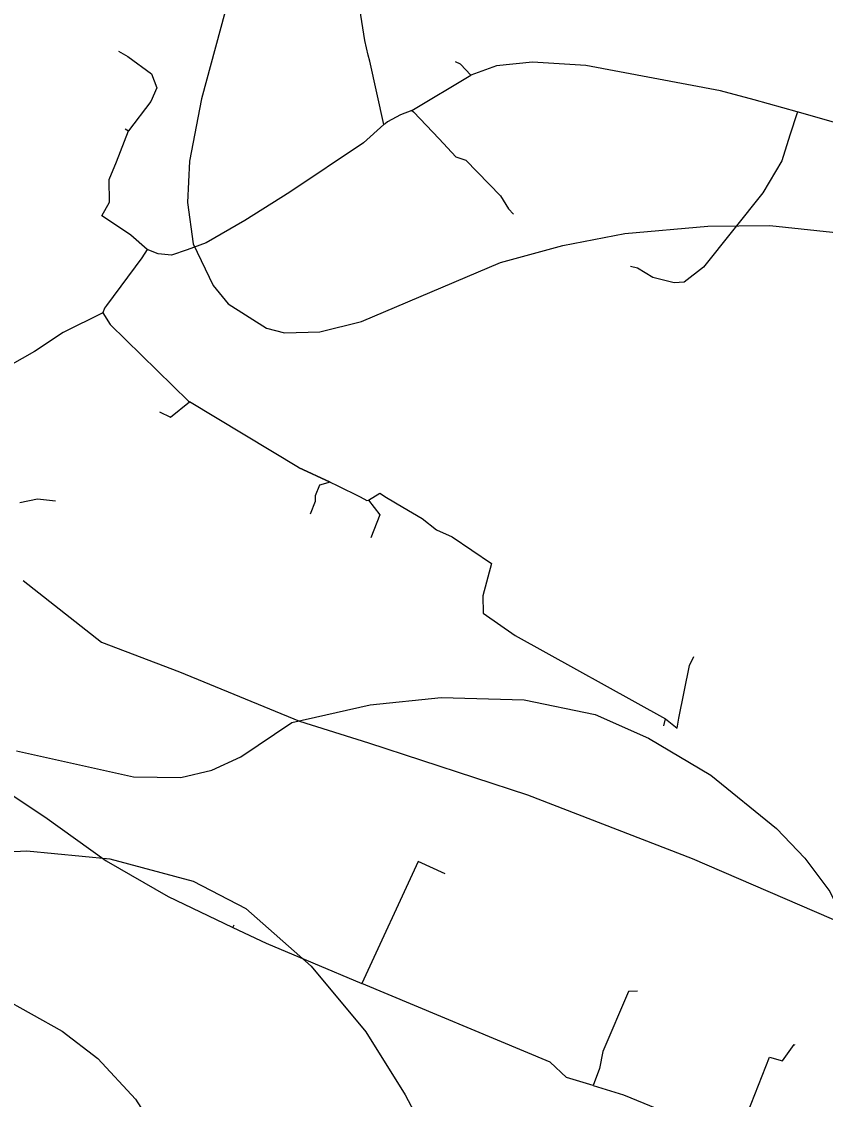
# Model space of a CAD drawing. Extents: x -662620 to -656370, y -1067090 to -1062990.
# Drawn here: x -659640.2 to -659485, y -1064239 to -1064030.8 of the extents above; entities that cross this region are included whole.
import ezdxf

# ---------------------------------------------------------------- set-up
doc = ezdxf.new("R2010")
doc.units = 0
for name, color, linetype in [('SDELOVACÍ_VEDENÍ_-_PODZEMNÍ', 7, 'Continuous'), ('VRSTEVNICE_ZDŮRAZNĚNÁ', 7, 'Continuous'), ('VRSTEVNICE_ZÁKLADNÍ', 7, 'Continuous')]:
    doc.layers.add(name, color=color, linetype=linetype)

msp = doc.modelspace()

# ---------------------------------------------------------------- linework, layer by layer
at = {"layer": 'SDELOVACÍ_VEDENÍ_-_PODZEMNÍ'}
for points in [[(-659570.28, -1064050.69), (-659573.01, -1064038.49), (-659573.32, -1064037.3), (-659573.97, -1064034.47), (-659576.72, -1064016.94), (-659584.88, -1064007.3), (-659578.09, -1063988.06), (-659575.34, -1063979.13), (-659575.36, -1063978.82)], [(-659570.28, -1064050.69), (-659573.01, -1064038.49), (-659573.32, -1064037.3), (-659573.97, -1064034.47), (-659576.72, -1064016.94), (-659584.88, -1064007.3), (-659578.09, -1063988.06), (-659575.34, -1063979.13), (-659575.36, -1063978.82)], [(-659621.5, -1064036.52), (-659619.72, -1064037.59), (-659615.14, -1064040.9), (-659614.12, -1064043.65), (-659615.27, -1064046.24), (-659619.6, -1064051.96)], [(-659621.5, -1064036.52), (-659619.72, -1064037.59), (-659615.14, -1064040.9), (-659614.12, -1064043.65), (-659615.27, -1064046.24), (-659619.6, -1064051.96)], [(-659553.51, -1064041.16), (-659555.47, -1064039.04), (-659556.48, -1064038.63)], [(-659553.51, -1064041.16), (-659555.47, -1064039.04), (-659556.48, -1064038.63)], [(-659490.44, -1064048.27), (-659498.76, -1064045.97), (-659505.29, -1064044.23), (-659531.25, -1064039.31), (-659541.59, -1064038.68), (-659548.5, -1064039.36), (-659553.51, -1064041.16)], [(-659490.44, -1064048.27), (-659498.76, -1064045.97), (-659505.29, -1064044.23), (-659531.25, -1064039.31), (-659541.59, -1064038.68), (-659548.5, -1064039.36), (-659553.51, -1064041.16)], [(-659490.44, -1064048.27), (-659498.76, -1064045.97), (-659505.29, -1064044.23), (-659531.25, -1064039.31), (-659541.59, -1064038.68), (-659548.5, -1064039.36), (-659553.51, -1064041.16)], [(-659490.44, -1064048.27), (-659498.76, -1064045.97), (-659505.29, -1064044.23), (-659531.25, -1064039.31), (-659541.59, -1064038.68), (-659548.5, -1064039.36), (-659553.51, -1064041.16)], [(-659564.88, -1064048), (-659553.51, -1064041.16)], [(-659564.88, -1064048), (-659553.51, -1064041.16)], [(-659564.88, -1064048), (-659553.51, -1064041.16)], [(-659564.88, -1064048), (-659553.51, -1064041.16)], [(-659564.88, -1064048), (-659567.04, -1064048.85), (-659569.56, -1064050.17)], [(-659564.88, -1064048), (-659567.04, -1064048.85), (-659569.56, -1064050.17)], [(-659564.88, -1064048), (-659567.04, -1064048.85), (-659569.56, -1064050.17)], [(-659564.88, -1064048), (-659567.04, -1064048.85), (-659569.56, -1064050.17)], [(-659564.88, -1064048), (-659564.59, -1064048.28), (-659559.63, -1064053.46), (-659556.4, -1064056.97), (-659554.45, -1064057.6), (-659547.78, -1064064.47), (-659546.23, -1064066.99), (-659545.22, -1064068.03)], [(-659564.88, -1064048), (-659564.59, -1064048.28), (-659559.63, -1064053.46), (-659556.4, -1064056.97), (-659554.45, -1064057.6), (-659547.78, -1064064.47), (-659546.23, -1064066.99), (-659545.22, -1064068.03)], [(-659564.59, -1064048.28), (-659559.63, -1064053.46)], [(-659564.59, -1064048.28), (-659559.63, -1064053.46)], [(-659490.44, -1064048.27), (-659490.49, -1064048.47), (-659491.89, -1064052.77), (-659493.46, -1064057.72), (-659497.1, -1064063.93), (-659508.56, -1064078.26), (-659512.32, -1064081.16), (-659514.24, -1064081.32), (-659518.35, -1064080.27), (-659521.31, -1064078.48), (-659522.63, -1064078.15)], [(-659490.44, -1064048.27), (-659490.49, -1064048.47), (-659491.89, -1064052.77), (-659493.46, -1064057.72), (-659497.1, -1064063.93), (-659508.56, -1064078.26), (-659512.32, -1064081.16), (-659514.24, -1064081.32), (-659518.35, -1064080.27), (-659521.31, -1064078.48), (-659522.63, -1064078.15)], [(-659490.49, -1064048.47), (-659491.89, -1064052.77)], [(-659490.49, -1064048.47), (-659491.89, -1064052.77)], [(-659453.83, -1064060.84), (-659466.52, -1064055.6), (-659481.21, -1064050.9), (-659490.44, -1064048.27)], [(-659453.83, -1064060.84), (-659466.52, -1064055.6), (-659481.21, -1064050.9), (-659490.44, -1064048.27)], [(-659453.83, -1064060.84), (-659466.52, -1064055.6), (-659481.21, -1064050.9), (-659490.44, -1064048.27)], [(-659453.83, -1064060.84), (-659466.52, -1064055.6), (-659481.21, -1064050.9), (-659490.44, -1064048.27)], [(-659570.28, -1064050.69), (-659574.2, -1064054.25), (-659588.46, -1064063.76), (-659597.14, -1064069.23), (-659604.62, -1064073.59), (-659608.26, -1064074.95), (-659611.28, -1064075.97), (-659613.84, -1064075.7), (-659615.98, -1064074.89)], [(-659570.28, -1064050.69), (-659574.2, -1064054.25), (-659588.46, -1064063.76), (-659597.14, -1064069.23), (-659604.62, -1064073.59), (-659608.26, -1064074.95), (-659611.28, -1064075.97), (-659613.84, -1064075.7), (-659615.98, -1064074.89)], [(-659570.28, -1064050.69), (-659574.2, -1064054.25), (-659588.46, -1064063.76), (-659597.14, -1064069.23), (-659604.62, -1064073.59), (-659608.26, -1064074.95), (-659611.28, -1064075.97), (-659613.84, -1064075.7), (-659615.98, -1064074.89)], [(-659570.28, -1064050.69), (-659574.2, -1064054.25), (-659588.46, -1064063.76), (-659597.14, -1064069.23), (-659604.62, -1064073.59), (-659608.26, -1064074.95), (-659611.28, -1064075.97), (-659613.84, -1064075.7), (-659615.98, -1064074.89)], [(-659569.56, -1064050.17), (-659570.06, -1064050.56), (-659570.28, -1064050.69)], [(-659569.56, -1064050.17), (-659570.06, -1064050.56), (-659570.28, -1064050.69)], [(-659569.56, -1064050.17), (-659570.06, -1064050.56), (-659570.28, -1064050.69)], [(-659569.56, -1064050.17), (-659570.06, -1064050.56), (-659570.28, -1064050.69)], [(-659615.98, -1064074.89), (-659619.16, -1064072.12), (-659623.07, -1064069.46), (-659624.77, -1064068.35), (-659623.26, -1064065.72), (-659623.31, -1064061.36), (-659621.91, -1064057.9), (-659619.6, -1064051.96)], [(-659615.98, -1064074.89), (-659619.16, -1064072.12), (-659623.07, -1064069.46), (-659624.77, -1064068.35), (-659623.26, -1064065.72), (-659623.31, -1064061.36), (-659621.91, -1064057.9), (-659619.6, -1064051.96)], [(-659620.24, -1064051.52), (-659619.6, -1064051.96)], [(-659620.24, -1064051.52), (-659619.6, -1064051.96)], [(-659619.16, -1064072.12), (-659623.07, -1064069.46)], [(-659619.16, -1064072.12), (-659623.07, -1064069.46)], [(-659615.98, -1064074.89), (-659617.03, -1064076.45), (-659623.86, -1064085.69), (-659624.2, -1064086.2)], [(-659615.98, -1064074.89), (-659617.03, -1064076.45), (-659623.86, -1064085.69), (-659624.2, -1064086.2)], [(-659615.98, -1064074.89), (-659617.03, -1064076.45), (-659623.86, -1064085.69), (-659624.2, -1064086.2)], [(-659615.98, -1064074.89), (-659617.03, -1064076.45), (-659623.86, -1064085.69), (-659624.2, -1064086.2)], [(-659617.03, -1064076.45), (-659623.86, -1064085.69)], [(-659617.03, -1064076.45), (-659623.86, -1064085.69)], [(-659624.2, -1064086.2), (-659624.56, -1064087.12)], [(-659624.2, -1064086.2), (-659624.56, -1064087.12)], [(-659624.2, -1064086.2), (-659624.56, -1064087.12)], [(-659624.2, -1064086.2), (-659624.56, -1064087.12)], [(-659624.56, -1064087.12), (-659632.19, -1064090.88), (-659637.73, -1064094.56), (-659650.14, -1064101.59), (-659651.78, -1064102.91), (-659652.13, -1064106.4)], [(-659624.56, -1064087.12), (-659632.19, -1064090.88), (-659637.73, -1064094.56), (-659650.14, -1064101.59), (-659651.78, -1064102.91), (-659652.13, -1064106.4)], [(-659624.56, -1064087.12), (-659632.19, -1064090.88), (-659637.73, -1064094.56), (-659650.14, -1064101.59), (-659651.78, -1064102.91), (-659652.13, -1064106.4)], [(-659624.56, -1064087.12), (-659632.19, -1064090.88), (-659637.73, -1064094.56), (-659650.14, -1064101.59), (-659651.78, -1064102.91), (-659652.13, -1064106.4)], [(-659624.56, -1064087.12), (-659623.16, -1064089.33), (-659608.03, -1064104.16), (-659607.81, -1064104.29)], [(-659624.56, -1064087.12), (-659623.16, -1064089.33), (-659608.03, -1064104.16), (-659607.81, -1064104.29)], [(-659623.16, -1064089.33), (-659608.03, -1064104.16)], [(-659623.16, -1064089.33), (-659608.03, -1064104.16)], [(-659613.59, -1064106.21), (-659611.48, -1064107.26), (-659607.81, -1064104.29)], [(-659613.59, -1064106.21), (-659611.48, -1064107.26), (-659607.81, -1064104.29)], [(-659580.62, -1064119.82), (-659586.76, -1064116.99), (-659607.81, -1064104.29)], [(-659580.62, -1064119.82), (-659586.76, -1064116.99), (-659607.81, -1064104.29)], [(-659586.76, -1064116.99), (-659580.62, -1064119.82)], [(-659586.76, -1064116.99), (-659580.62, -1064119.82)], [(-659580.62, -1064119.82), (-659582.7, -1064120.38), (-659583.56, -1064122.47), (-659583.55, -1064123.57), (-659584.51, -1064125.99)], [(-659580.62, -1064119.82), (-659582.7, -1064120.38), (-659583.56, -1064122.47), (-659583.55, -1064123.57), (-659584.51, -1064125.99)], [(-659580.62, -1064119.82), (-659579.29, -1064120.45), (-659574.85, -1064122.61), (-659573.56, -1064123.35), (-659573.26, -1064123.31)], [(-659580.62, -1064119.82), (-659579.29, -1064120.45), (-659574.85, -1064122.61), (-659573.56, -1064123.35), (-659573.26, -1064123.31)], [(-659579.29, -1064120.45), (-659574.85, -1064122.61)], [(-659579.29, -1064120.45), (-659574.85, -1064122.61)], [(-659573.26, -1064123.31), (-659571.07, -1064121.9), (-659569.76, -1064122.77), (-659566.6, -1064124.65), (-659562.89, -1064126.84), (-659560.11, -1064129), (-659557.1, -1064130.35), (-659549.49, -1064135.54), (-659551.15, -1064141.76), (-659551.11, -1064145.11), (-659544.91, -1064149.4), (-659515.87, -1064165.52)], [(-659573.26, -1064123.31), (-659571.07, -1064121.9), (-659569.76, -1064122.77), (-659566.6, -1064124.65), (-659562.89, -1064126.84), (-659560.11, -1064129), (-659557.1, -1064130.35), (-659549.49, -1064135.54), (-659551.15, -1064141.76), (-659551.11, -1064145.11), (-659544.91, -1064149.4), (-659515.87, -1064165.52)], [(-659640.58, -1064123.76), (-659637.16, -1064123.03), (-659633.66, -1064123.4)], [(-659640.58, -1064123.76), (-659637.16, -1064123.03), (-659633.66, -1064123.4)], [(-659573.26, -1064123.31), (-659571.07, -1064126.12), (-659572.83, -1064130.58)], [(-659573.26, -1064123.31), (-659571.07, -1064126.12), (-659572.83, -1064130.58)], [(-659569.76, -1064122.77), (-659566.6, -1064124.65)], [(-659569.76, -1064122.77), (-659566.6, -1064124.65)], [(-659639.95, -1064138.78), (-659624.84, -1064150.74), (-659609.73, -1064156.46), (-659586.59, -1064165.96), (-659573.25, -1064170.14), (-659542.56, -1064180.2), (-659510.75, -1064192.48), (-659481.04, -1064205.3), (-659424.98, -1064228.92), (-659392.4, -1064228.09)], [(-659639.95, -1064138.78), (-659624.84, -1064150.74), (-659609.73, -1064156.46), (-659586.59, -1064165.96), (-659573.25, -1064170.14), (-659542.56, -1064180.2), (-659510.75, -1064192.48), (-659481.04, -1064205.3), (-659424.98, -1064228.92), (-659392.4, -1064228.09)], [(-659639.95, -1064138.78), (-659624.84, -1064150.74), (-659609.73, -1064156.46), (-659586.59, -1064165.96), (-659573.25, -1064170.14), (-659542.56, -1064180.2), (-659510.75, -1064192.48), (-659481.04, -1064205.3), (-659424.98, -1064228.92), (-659392.4, -1064228.09)], [(-659639.95, -1064138.78), (-659624.84, -1064150.74), (-659609.73, -1064156.46), (-659586.59, -1064165.96), (-659573.25, -1064170.14), (-659542.56, -1064180.2), (-659510.75, -1064192.48), (-659481.04, -1064205.3), (-659424.98, -1064228.92), (-659392.4, -1064228.09)], [(-659544.91, -1064149.4), (-659515.87, -1064165.52)], [(-659544.91, -1064149.4), (-659515.87, -1064165.52)], [(-659515.87, -1064165.52), (-659513.63, -1064167.33), (-659513.3, -1064165.42), (-659511.25, -1064155.2), (-659510.4, -1064153.45)], [(-659515.87, -1064165.52), (-659513.63, -1064167.33), (-659513.3, -1064165.42), (-659511.25, -1064155.2), (-659510.4, -1064153.45)], [(-659513.3, -1064165.42), (-659511.25, -1064155.2)], [(-659513.3, -1064165.42), (-659511.25, -1064155.2)], [(-659516.22, -1064166.86), (-659515.87, -1064165.52)], [(-659516.22, -1064166.86), (-659515.87, -1064165.52)], [(-659642.26, -1064180.13), (-659635.78, -1064184.48), (-659623.91, -1064192.93), (-659611.92, -1064199.86), (-659599.57, -1064205.74), (-659599.45, -1064205.8)], [(-659642.26, -1064180.13), (-659635.78, -1064184.48), (-659623.91, -1064192.93), (-659611.92, -1064199.86), (-659599.57, -1064205.74), (-659599.45, -1064205.8)], [(-659558.44, -1064195.48), (-659563.67, -1064193.07), (-659574.54, -1064216.64)], [(-659558.44, -1064195.48), (-659563.67, -1064193.07), (-659574.54, -1064216.64)], [(-659599.45, -1064205.8), (-659599.18, -1064205.33)], [(-659599.45, -1064205.8), (-659599.18, -1064205.33)], [(-659599.45, -1064205.8), (-659593.03, -1064208.83), (-659584.03, -1064212.67), (-659574.54, -1064216.64)], [(-659599.45, -1064205.8), (-659593.03, -1064208.83), (-659584.03, -1064212.67), (-659574.54, -1064216.64)], [(-659529.84, -1064236.36), (-659534.99, -1064234.79), (-659538.17, -1064231.86), (-659574.54, -1064216.64)], [(-659529.84, -1064236.36), (-659534.99, -1064234.79), (-659538.17, -1064231.86), (-659574.54, -1064216.64)], [(-659521.31, -1064218.16), (-659523.06, -1064218.19), (-659527.97, -1064229.76), (-659528.64, -1064233.07), (-659529.84, -1064236.36)], [(-659521.31, -1064218.16), (-659523.06, -1064218.19), (-659527.97, -1064229.76), (-659528.64, -1064233.07), (-659529.84, -1064236.36)], [(-659502.18, -1064247.1), (-659495.82, -1064230.86), (-659493.29, -1064231.61), (-659491.07, -1064228.42), (-659490.91, -1064228.49)], [(-659502.18, -1064247.1), (-659495.82, -1064230.86), (-659493.29, -1064231.61), (-659491.07, -1064228.42), (-659490.91, -1064228.49)], [(-659529.84, -1064236.36), (-659524.03, -1064238.14), (-659502.18, -1064247.1)], [(-659529.84, -1064236.36), (-659524.03, -1064238.14), (-659502.18, -1064247.1)]]:
    msp.add_lwpolyline(points, dxfattribs=at)
at = {"layer": 'VRSTEVNICE_ZDŮRAZNĚNÁ'}
msp.add_lwpolyline([(-659580.92, -1063953.43), (-659588.92, -1063964.44), (-659595.79, -1063977.16), (-659597.93, -1063984.59), (-659598.79, -1064018.04), (-659600.07, -1064025.76), (-659605.51, -1064045.77), (-659607.79, -1064057.78), (-659608.22, -1064065.78), (-659607.08, -1064073.78), (-659603.22, -1064081.79), (-659600.36, -1064085.36), (-659592.93, -1064090.08), (-659589.5, -1064090.94), (-659582.64, -1064090.79), (-659574.63, -1064088.79), (-659547.76, -1064077.36), (-659535.75, -1064074.07), (-659523.75, -1064071.78), (-659507.74, -1064070.35), (-659495.73, -1064070.21), (-659474.58, -1064072.5)], dxfattribs=at)
at = {"layer": 'VRSTEVNICE_ZÁKLADNÍ'}
for points in [[(-659641.24, -1064171.69), (-659618.66, -1064176.7), (-659609.51, -1064176.84), (-659603.5, -1064175.41), (-659597.93, -1064172.84), (-659588.07, -1064166.26), (-659572.92, -1064162.83), (-659559.2, -1064161.4), (-659543.19, -1064161.83), (-659529.47, -1064164.69), (-659519.17, -1064169.26)], [(-659641.24, -1064171.69), (-659618.66, -1064176.7), (-659609.51, -1064176.84), (-659603.5, -1064175.41), (-659597.93, -1064172.84), (-659588.07, -1064166.26), (-659572.92, -1064162.83), (-659559.2, -1064161.4), (-659543.19, -1064161.83), (-659529.47, -1064164.69), (-659519.17, -1064169.26)], [(-659519.17, -1064169.26), (-659507.17, -1064176.41), (-659494.45, -1064186.7), (-659489.01, -1064192.42), (-659484.16, -1064198.85), (-659480.01, -1064207.28), (-659478.01, -1064215.29), (-659477.72, -1064227.29), (-659476.01, -1064239.3), (-659471.43, -1064261.31), (-659467.15, -1064275.32), (-659464, -1064283.32), (-659455.14, -1064301.33), (-659448.28, -1064312.77), (-659437.27, -1064328.2), (-659425.7, -1064341.93), (-659410.97, -1064357.51)], [(-659519.17, -1064169.26), (-659507.17, -1064176.41), (-659494.45, -1064186.7), (-659489.01, -1064192.42), (-659484.16, -1064198.85), (-659480.01, -1064207.28), (-659478.01, -1064215.29), (-659477.72, -1064227.29), (-659476.01, -1064239.3), (-659471.43, -1064261.31), (-659467.15, -1064275.32), (-659464, -1064283.32), (-659455.14, -1064301.33), (-659448.28, -1064312.77), (-659437.27, -1064328.2), (-659425.7, -1064341.93), (-659410.97, -1064357.51)], [(-659786.37, -1064223.32), (-659781.22, -1064223.5), (-659772.74, -1064221.86), (-659766.02, -1064218.72), (-659755.58, -1064212.14), (-659749.58, -1064209.43), (-659735.86, -1064205.85), (-659725.57, -1064204.14), (-659718.71, -1064203.71), (-659713.56, -1064204.28), (-659700.98, -1064208.14), (-659694.41, -1064208.28), (-659675.26, -1064197.56), (-659664.97, -1064193.99), (-659652.96, -1064191.7), (-659639.24, -1064190.99), (-659623.23, -1064192.56), (-659607.08, -1064196.85), (-659596.93, -1064202.14), (-659584.35, -1064213.29), (-659573.77, -1064226.01), (-659566.2, -1064238.16), (-659559.34, -1064251.02)], [(-659786.37, -1064223.32), (-659781.22, -1064223.5), (-659772.74, -1064221.86), (-659766.02, -1064218.72), (-659755.58, -1064212.14), (-659749.58, -1064209.43), (-659735.86, -1064205.85), (-659725.57, -1064204.14), (-659718.71, -1064203.71), (-659713.56, -1064204.28), (-659700.98, -1064208.14), (-659694.41, -1064208.28), (-659675.26, -1064197.56), (-659664.97, -1064193.99), (-659652.96, -1064191.7), (-659639.24, -1064190.99), (-659623.23, -1064192.56), (-659607.08, -1064196.85), (-659596.93, -1064202.14), (-659584.35, -1064213.29), (-659573.77, -1064226.01), (-659566.2, -1064238.16), (-659559.34, -1064251.02)], [(-659778.75, -1064234.75), (-659770.88, -1064230.87), (-659749.01, -1064224.43), (-659736.15, -1064223.29), (-659725.57, -1064225.01), (-659709.56, -1064231.3), (-659699.27, -1064232.87), (-659689.12, -1064222.15), (-659682.97, -1064217.29), (-659676.11, -1064214.86), (-659665.82, -1064213.72), (-659652.96, -1064216.14), (-659644.38, -1064219.15), (-659632.38, -1064225.86), (-659625.52, -1064231.15), (-659618.23, -1064239.01), (-659609.22, -1064253.02), (-659599.93, -1064273.03), (-659591.5, -1064297.05), (-659566.63, -1064385.66)], [(-659778.75, -1064234.75), (-659770.88, -1064230.87), (-659749.01, -1064224.43), (-659736.15, -1064223.29), (-659725.57, -1064225.01), (-659709.56, -1064231.3), (-659699.27, -1064232.87), (-659689.12, -1064222.15), (-659682.97, -1064217.29), (-659676.11, -1064214.86), (-659665.82, -1064213.72), (-659652.96, -1064216.14), (-659644.38, -1064219.15), (-659632.38, -1064225.86), (-659625.52, -1064231.15), (-659618.23, -1064239.01), (-659609.22, -1064253.02), (-659599.93, -1064273.03), (-659591.5, -1064297.05), (-659566.63, -1064385.66)]]:
    msp.add_lwpolyline(points, dxfattribs=at)

doc.saveas('drawing.dxf')
